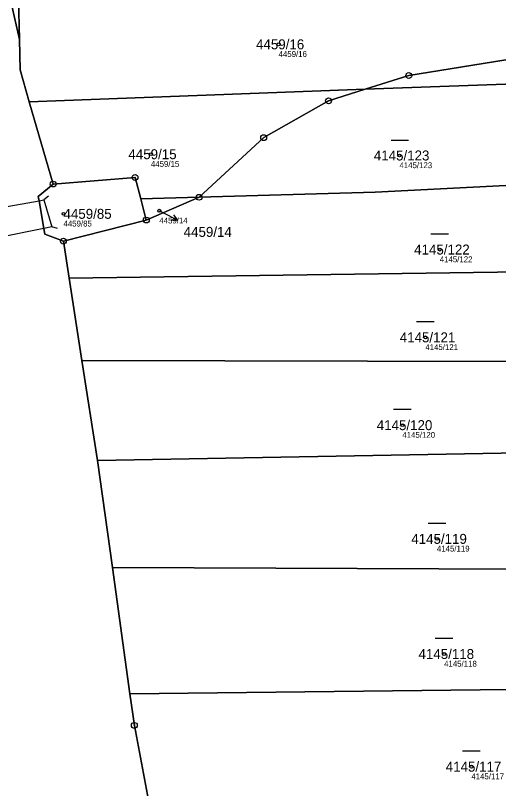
# Model space of a CAD drawing. Extents: x -739214 to -733252, y -1147612 to -1142842.
# Drawn here: x -736628.8 to -736546.4, y -1146106.3 to -1145974.5 of the extents above; entities that cross this region are included whole.
import ezdxf

# ---------------------------------------------------------------- set-up
doc = ezdxf.new("R2010")
doc.units = 0
for name, color, linetype in [('Definiční body', 7, 'Continuous'), ('Hranice parcel', 7, 'Continuous'), ('Parcelní čísla', 7, 'Continuous'), ('Polygon parcely', 7, 'Continuous'), ('Pop  PČ popisy', 7, 'Continuous'), ('Vnitřní kresba', 7, 'Continuous'), ('Značky bodu BP', 7, 'Continuous'), ('Značky kultur', 7, 'Continuous')]:
    doc.layers.add(name, color=color, linetype=linetype)

msp = doc.modelspace()

# ---------------------------------------------------------------- linework, layer by layer
at = {"layer": 'Definiční body'}
for centre in [(-736583.92, -1145979.41), (-736605.7, -1145998.15), (-736563.29, -1145998.37), (-736604.27, -1146007.8), (-736620.62, -1146008.32), (-736556.41, -1146014.41), (-736558.87, -1146029.39), (-736562.79, -1146044.36), (-736556.9, -1146063.75), (-736555.67, -1146083.39), (-736551.02, -1146102.6)]:
    msp.add_circle(centre, 0.25, dxfattribs=at)
at = {"layer": 'Hranice parcel'}
for p, q in [((-736628.15, -1145978.59), (-736629.57, -1145972.33)), ((-736628.15, -1145978.59), (-736628.04, -1145983.77)), ((-736628.04, -1145983.77), (-736626.46, -1145989.21)), ((-736569.13, -1145987.08), (-736561.7, -1145984.74)), ((-736569.13, -1145987.08), (-736626.46, -1145989.21)), ((-736575.39, -1145989.05), (-736569.13, -1145987.08)), ((-736626.46, -1145989.21), (-736622.38, -1146003.24)), ((-736586.46, -1145995.33), (-736575.39, -1145989.05)), ((-736597.48, -1146005.5), (-736586.46, -1145995.33)), ((-736624.93, -1146005.35), (-736622.38, -1146003.24)), ((-736597.48, -1146005.5), (-736607.44, -1146005.79)), ((-736607.44, -1146005.79), (-736606.49, -1146009.38)), ((-736606.49, -1146009.38), (-736597.48, -1146005.5)), ((-736606.49, -1146009.38), (-736620.64, -1146012.98)), ((-736620.64, -1146012.98), (-736619.65, -1146019.32)), ((-736619.65, -1146019.32), (-736617.47, -1146033.36)), ((-736617.47, -1146033.36), (-736614.81, -1146050.41)), ((-736614.81, -1146050.41), (-736612.27, -1146068.65)), ((-736612.27, -1146068.65), (-736609.28, -1146090.17))]:
    msp.add_line(p, q, dxfattribs=at)
for points in [[(-736624.83, -1145966.84), (-736628.31, -1145971.5), (-736628.15, -1145978.59)], [(-736561.7, -1145984.74), (-736524, -1145978.67), (-736517.63, -1145980.53)], [(-736498.73, -1145984.13), (-736519.89, -1145984.26), (-736538.85, -1145985.96), (-736569.13, -1145987.08)], [(-736492.73, -1146000.82), (-736567.42, -1146004.64), (-736597.48, -1146005.5)], [(-736622.38, -1146003.24), (-736608.41, -1146002.11), (-736607.44, -1146005.79)], [(-736620.64, -1146012.98), (-736623.82, -1146011.77), (-736623.99, -1146010.8), (-736624.8, -1146006.1), (-736624.93, -1146005.35)], [(-736492.8, -1146016.03), (-736542.52, -1146018.22), (-736619.65, -1146019.32)], [(-736492.87, -1146031.11), (-736544.36, -1146033.5), (-736617.47, -1146033.36)], [(-736492.94, -1146046.79), (-736542.81, -1146049.06), (-736614.81, -1146050.41)], [(-736493.02, -1146066.26), (-736542.65, -1146068.9), (-736612.27, -1146068.65)], [(-736493.25, -1146086.98), (-736539.54, -1146089.41), (-736609.28, -1146090.17)], [(-736609.28, -1146090.17), (-736608.53, -1146095.56), (-736604.94, -1146114.67)]]:
    msp.add_lwpolyline(points, dxfattribs=at)
at = {"layer": 'Polygon parcely'}
for points in [[(-736624.83, -1145966.84), (-736629.52, -1145962.41), (-736631.92, -1145960.14), (-736631.21, -1145965.05), (-736630.64, -1145967.56), (-736629.57, -1145972.33), (-736628.15, -1145978.59), (-736628.31, -1145971.5)], [(-736628.15, -1145978.59), (-736628.04, -1145983.77), (-736626.46, -1145989.21), (-736569.13, -1145987.08), (-736561.7, -1145984.74), (-736524, -1145978.67), (-736517.63, -1145980.53), (-736515.09, -1145980.14), (-736520.16, -1145978.91), (-736526.83, -1145972.83), (-736533.49, -1145966.75), (-736534.34, -1145965.47), (-736624.83, -1145966.84), (-736628.31, -1145971.5)], [(-736561.7, -1145984.74), (-736569.13, -1145987.08), (-736538.85, -1145985.96), (-736519.89, -1145984.26), (-736498.73, -1145984.13), (-736515.09, -1145980.14), (-736517.63, -1145980.53), (-736524, -1145978.67)], [(-736519.89, -1145984.26), (-736538.85, -1145985.96), (-736569.13, -1145987.08), (-736575.39, -1145989.05), (-736586.46, -1145995.33), (-736597.48, -1146005.5), (-736567.42, -1146004.64), (-736492.73, -1146000.82), (-736492.25, -1145988.28), (-736498.73, -1145984.13)], [(-736607.44, -1146005.79), (-736597.48, -1146005.5), (-736586.46, -1145995.33), (-736575.39, -1145989.05), (-736569.13, -1145987.08), (-736626.46, -1145989.21), (-736622.38, -1146003.24), (-736608.41, -1146002.11)], [(-736619.65, -1146019.32), (-736542.52, -1146018.22), (-736492.8, -1146016.03), (-736492.73, -1146000.82), (-736567.42, -1146004.64), (-736597.48, -1146005.5), (-736606.49, -1146009.38), (-736620.64, -1146012.98)], [(-736606.49, -1146009.38), (-736607.44, -1146005.79), (-736608.41, -1146002.11), (-736622.38, -1146003.24), (-736624.93, -1146005.35), (-736624.8, -1146006.1), (-736623.99, -1146010.8), (-736623.82, -1146011.77), (-736620.64, -1146012.98)], [(-736606.49, -1146009.38), (-736597.48, -1146005.5), (-736607.44, -1146005.79)], [(-736617.47, -1146033.36), (-736544.36, -1146033.5), (-736492.87, -1146031.11), (-736492.8, -1146016.03), (-736542.52, -1146018.22), (-736619.65, -1146019.32)], [(-736544.36, -1146033.5), (-736617.47, -1146033.36), (-736614.81, -1146050.41), (-736542.81, -1146049.06), (-736492.94, -1146046.79), (-736492.87, -1146031.11)], [(-736493, -1146061.34), (-736492.94, -1146046.79), (-736542.81, -1146049.06), (-736614.81, -1146050.41), (-736612.27, -1146068.65), (-736542.65, -1146068.9), (-736493.02, -1146066.26)], [(-736612.27, -1146068.65), (-736609.28, -1146090.17), (-736539.54, -1146089.41), (-736493.25, -1146086.98), (-736493.12, -1146075.68), (-736493.02, -1146066.26), (-736542.65, -1146068.9)], [(-736604.94, -1146114.67), (-736543.5, -1146112.33), (-736493.49, -1146108.53), (-736493.38, -1146098.51), (-736493.25, -1146086.98), (-736539.54, -1146089.41), (-736609.28, -1146090.17), (-736608.53, -1146095.56)]]:
    msp.add_lwpolyline(points, close=True, dxfattribs=at)
for points in [[(-736624.8, -1146006.1), (-736624.93, -1146005.35), (-736622.38, -1146003.24), (-736626.46, -1145989.21), (-736628.04, -1145983.77), (-736628.15, -1145978.59), (-736629.57, -1145972.33), (-736653.75, -1145988.23), (-736651.95, -1145991.95), (-736647.7, -1146008.32), (-736646.18, -1146017.38), (-736642.05, -1146042.75), (-736633.39, -1146103.28), (-736629.33, -1146122.6)], [(-736525.19, -1146294.75), (-736528.88, -1146283.42), (-736532.07, -1146273.63), (-736535.03, -1146267.59), (-736539.07, -1146259.35), (-736564.03, -1146208.44), (-736579.19, -1146177.75), (-736580.09, -1146175.92), (-736588.96, -1146157.89), (-736589.59, -1146156.52), (-736597.34, -1146139.55), (-736599.99, -1146131.57), (-736604.25, -1146118.35), (-736604.94, -1146114.67), (-736608.53, -1146095.56), (-736609.28, -1146090.17), (-736612.27, -1146068.65), (-736614.81, -1146050.41), (-736617.47, -1146033.36), (-736619.65, -1146019.32), (-736620.64, -1146012.98), (-736623.82, -1146011.77), (-736623.99, -1146010.8), (-736624.8, -1146006.1)]]:
    msp.add_lwpolyline(points, dxfattribs=at)
at = {"layer": 'Pop  PČ popisy'}
for p, q in [((-736604.27, -1146007.8), (-736603.78, -1146008.05)), ((-736603.78, -1146008.05), (-736601.11, -1146009.41)), ((-736601.11, -1146009.41), (-736601.77, -1146008.51)), ((-736601.11, -1146009.41), (-736602.23, -1146009.4))]:
    msp.add_line(p, q, dxfattribs=at)
at = {"layer": 'Vnitřní kresba'}
for p, q in [((-736645.27, -1146009.67), (-736624.8, -1146006.1)), ((-736624.8, -1146006.1), (-736623.97, -1146005.95)), ((-736623.2, -1146005.31), (-736623.97, -1146005.95)), ((-736623.97, -1146005.95), (-736622.6, -1146010.52)), ((-736623.99, -1146010.8), (-736644.47, -1146014.92)), ((-736622.6, -1146010.52), (-736623.99, -1146010.8)), ((-736621.64, -1146010.8), (-736622.6, -1146010.52))]:
    msp.add_line(p, q, dxfattribs=at)
at = {"layer": 'Značky bodu BP'}
for centre, radius in [((-736561.7, -1145984.74), 0.5), ((-736561.7, -1145984.74), 0.0303), ((-736575.39, -1145989.05), 0.5), ((-736575.39, -1145989.05), 0.0303), ((-736586.46, -1145995.33), 0.5), ((-736586.46, -1145995.33), 0.0303), ((-736608.41, -1146002.11), 0.5), ((-736608.41, -1146002.11), 0.0303), ((-736622.38, -1146003.24), 0.5), ((-736622.38, -1146003.24), 0.0303), ((-736597.48, -1146005.5), 0.5), ((-736597.48, -1146005.5), 0.0303), ((-736606.49, -1146009.38), 0.5), ((-736606.49, -1146009.38), 0.0303), ((-736620.64, -1146012.98), 0.5), ((-736620.64, -1146012.98), 0.0303), ((-736608.53, -1146095.56), 0.5), ((-736608.53, -1146095.56), 0.0303)]:
    msp.add_circle(centre, radius, dxfattribs=at)
at = {"layer": 'Značky kultur'}
for p, q in [((-736564.73, -1145995.77), (-736561.73, -1145995.77)), ((-736557.91, -1146011.71), (-736554.91, -1146011.71)), ((-736560.37, -1146026.69), (-736557.37, -1146026.69)), ((-736564.29, -1146041.66), (-736561.29, -1146041.66)), ((-736558.4, -1146061.05), (-736555.4, -1146061.05)), ((-736557.17, -1146080.69), (-736554.17, -1146080.69)), ((-736552.52, -1146099.9), (-736549.52, -1146099.9))]:
    msp.add_line(p, q, dxfattribs=at)

# ---------------------------------------------------------------- texts
at = {"layer": 'Definiční body'}
for s, p in [('4459/16', (-736583.92, -1145981.57)), ('4459/15', (-736605.7, -1146000.31)), ('4145/123', (-736563.29, -1146000.53)), ('4459/14', (-736604.27, -1146009.96)), ('4459/85', (-736620.62, -1146010.48)), ('4145/122', (-736556.41, -1146016.57)), ('4145/121', (-736558.87, -1146031.55)), ('4145/120', (-736562.79, -1146046.52)), ('4145/119', (-736556.9, -1146065.91)), ('4145/118', (-736555.67, -1146085.55)), ('4145/117', (-736551.02, -1146104.76))]:
    msp.add_text(s, height=1, dxfattribs=at).set_placement(p)
at = {"layer": 'Parcelní čísla'}
for s, p in [('4459/16', (-736587.76, -1145980.26)), ('4459/15', (-736609.54, -1145999)), ('4145/123', (-736567.66, -1145999.22)), ('4459/85', (-736620.62, -1146009.17)), ('4459/14', (-736600.11, -1146012.25)), ('4145/122', (-736560.78, -1146015.26)), ('4145/121', (-736563.24, -1146030.24)), ('4145/120', (-736567.16, -1146045.21)), ('4145/119', (-736561.27, -1146064.6)), ('4145/118', (-736560.04, -1146084.24)), ('4145/117', (-736555.39, -1146103.45))]:
    msp.add_text(s, height=1.7, dxfattribs=at).set_placement(p)

doc.saveas('drawing.dxf')
